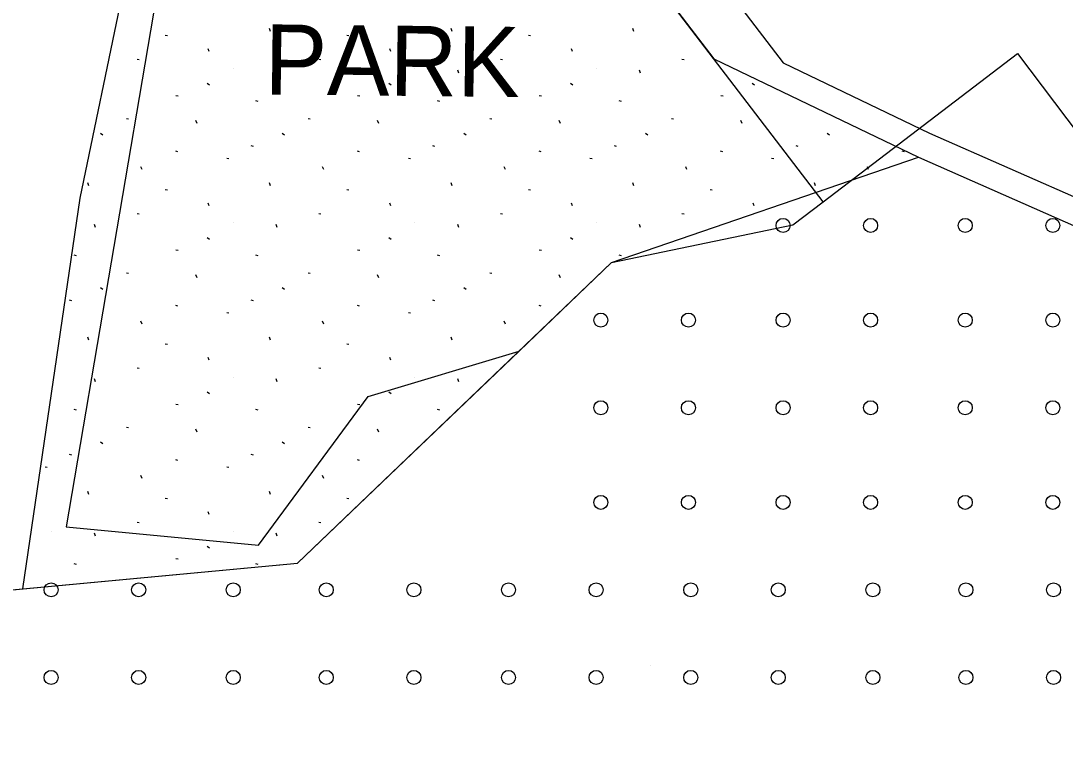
# Model space of a CAD drawing. Extents: x 413946 to 415528, y 4453939 to 4454944.
# Drawn here: x 414606.9 to 414666.5, y 4454541.6 to 4454582.7 of the extents above; entities that cross this region are included whole.
import ezdxf

# ---------------------------------------------------------------- set-up
doc = ezdxf.new("R2010")
doc.units = 0
for name, color, linetype in [('0_KADASTRO', 7, 'Continuous'), ('Level 27', 7, 'Continuous'), ('Level 28', 7, 'Continuous'), ('Level 29', 7, 'Continuous'), ('Level 33', 7, 'Continuous'), ('Level 41', 7, 'Continuous'), ('Level 43', 7, 'Continuous'), ('Level 54', 7, 'Continuous'), ('Level 62', 7, 'Continuous'), ('SNR_FONKSIYON', 7, 'Continuous')]:
    doc.layers.add(name, color=color, linetype=linetype)

msp = doc.modelspace()

# ---------------------------------------------------------------- linework, layer by layer
at = {"layer": '0_KADASTRO'}
for p, q in [((414619.58, 4454613.06), (414609.5, 4454553.8)), ((414652.698, 4454572.342), (414642.708, 4454585.403)), ((414650.971, 4454571.025), (414652.698, 4454572.342)), ((414640.624, 4454568.879), (414650.971, 4454571.025)), ((414635.347, 4454563.829), (414640.624, 4454568.879)), ((414626.73, 4454561.24), (414635.347, 4454563.829)), ((414620.48, 4454552.76), (414626.73, 4454561.24)), ((414609.5, 4454553.8), (414620.48, 4454552.76))]:
    msp.add_line(p, q, dxfattribs=at)
msp.add_lwpolyline([(414570.422, 4454546.844), (414622.707, 4454551.732), (414635.347, 4454563.829), (414640.624, 4454568.879), (414650.971, 4454571.025), (414652.698, 4454572.342), (414663.8, 4454580.81), (414698.165, 4454535.291), (414681.78, 4454517.65), (414668.319, 4454504.899), (414592.556, 4454522.128), (414579.027, 4454535.036)], close=True, dxfattribs=at)
at = {"layer": 'Level 27'}
for p, q in [((414610.285, 4454572.556), (414614.551, 4454592.957)), ((414607.03, 4454550.266), (414610.285, 4454572.556))]:
    msp.add_line(p, q, dxfattribs=at)
at = {"layer": 'Level 28'}
msp.add_line((414581.423, 4454547.872), (414607.03, 4454550.266), dxfattribs=at)
at = {"layer": 'Level 29'}
for p, q in [((414621.526, 4454613.079), (414646.46, 4454580.5)), ((414646.46, 4454580.5), (414658.152, 4454574.897)), ((414658.152, 4454574.897), (414667.162, 4454570.928))]:
    msp.add_line(p, q, dxfattribs=at)
at = {"layer": 'Level 41'}
for p, q in [((414621.162, 4454582.072), (414621.097, 4454582.235)), ((414621.162, 4454582.072), (414621.097, 4454582.235)), ((414631.53, 4454582.072), (414631.465, 4454582.235)), ((414631.53, 4454582.072), (414631.465, 4454582.235)), ((414641.898, 4454582.072), (414641.833, 4454582.235)), ((414641.898, 4454582.072), (414641.833, 4454582.235)), ((414615.144, 4454581.852), (414615.27, 4454581.828)), ((414615.144, 4454581.852), (414615.27, 4454581.828)), ((414625.512, 4454581.852), (414625.638, 4454581.828)), ((414625.512, 4454581.852), (414625.638, 4454581.828)), ((414635.88, 4454581.852), (414636.006, 4454581.828)), ((414635.88, 4454581.852), (414636.006, 4454581.828)), ((414617.666, 4454580.923), (414617.602, 4454581.084)), ((414617.666, 4454580.923), (414617.602, 4454581.084)), ((414628.034, 4454580.923), (414627.97, 4454581.084)), ((414628.034, 4454580.923), (414627.97, 4454581.084)), ((414638.402, 4454580.923), (414638.338, 4454581.084)), ((414638.402, 4454580.923), (414638.338, 4454581.084)), ((414613.54, 4454580.484), (414613.666, 4454580.46)), ((414613.54, 4454580.484), (414613.666, 4454580.46)), ((414623.908, 4454580.484), (414624.034, 4454580.46)), ((414623.908, 4454580.484), (414624.034, 4454580.46)), ((414634.276, 4454580.484), (414634.402, 4454580.46)), ((414634.276, 4454580.484), (414634.402, 4454580.46)), ((414644.644, 4454580.484), (414644.77, 4454580.46)), ((414644.644, 4454580.484), (414644.77, 4454580.46)), ((414619.024, 4454579.959), (414619.032, 4454579.957)), ((414619.024, 4454579.959), (414619.032, 4454579.957)), ((414621.543, 4454579.69), (414621.478, 4454579.852)), ((414621.543, 4454579.69), (414621.478, 4454579.852)), ((414629.392, 4454579.959), (414629.4, 4454579.957)), ((414629.392, 4454579.959), (414629.4, 4454579.957)), ((414631.911, 4454579.69), (414631.846, 4454579.852)), ((414631.911, 4454579.69), (414631.846, 4454579.852)), ((414639.76, 4454579.959), (414639.768, 4454579.957)), ((414639.76, 4454579.959), (414639.768, 4454579.957)), ((414642.279, 4454579.69), (414642.214, 4454579.852)), ((414642.279, 4454579.69), (414642.214, 4454579.852)), ((414617.549, 4454579.12), (414617.676, 4454579.022)), ((414617.549, 4454579.12), (414617.676, 4454579.022)), ((414627.917, 4454579.12), (414628.044, 4454579.022)), ((414627.917, 4454579.12), (414628.044, 4454579.022)), ((414638.285, 4454579.12), (414638.412, 4454579.022)), ((414638.285, 4454579.12), (414638.412, 4454579.022)), ((414648.653, 4454579.12), (414648.78, 4454579.022)), ((414648.653, 4454579.12), (414648.78, 4454579.022)), ((414615.755, 4454578.416), (414615.881, 4454578.391)), ((414615.755, 4454578.416), (414615.881, 4454578.391)), ((414626.123, 4454578.416), (414626.249, 4454578.391)), ((414626.123, 4454578.416), (414626.249, 4454578.391)), ((414636.491, 4454578.416), (414636.617, 4454578.391)), ((414636.491, 4454578.416), (414636.617, 4454578.391)), ((414646.859, 4454578.416), (414646.985, 4454578.391)), ((414646.859, 4454578.416), (414646.985, 4454578.391)), ((414620.303, 4454578.122), (414620.43, 4454578.098)), ((414620.303, 4454578.122), (414620.43, 4454578.098)), ((414630.671, 4454578.122), (414630.798, 4454578.098)), ((414630.671, 4454578.122), (414630.798, 4454578.098)), ((414641.039, 4454578.122), (414641.166, 4454578.098)), ((414641.039, 4454578.122), (414641.166, 4454578.098)), ((414651.407, 4454578.122), (414651.434, 4454578.117)), ((414612.935, 4454577.097), (414613.06, 4454577.073)), ((414612.935, 4454577.097), (414613.06, 4454577.073)), ((414616.968, 4454576.818), (414616.903, 4454576.98)), ((414616.968, 4454576.818), (414616.903, 4454576.98)), ((414623.303, 4454577.097), (414623.428, 4454577.073)), ((414623.303, 4454577.097), (414623.428, 4454577.073)), ((414627.336, 4454576.818), (414627.271, 4454576.98)), ((414627.336, 4454576.818), (414627.271, 4454576.98)), ((414633.671, 4454577.097), (414633.796, 4454577.073)), ((414633.671, 4454577.097), (414633.796, 4454577.073)), ((414637.704, 4454576.818), (414637.639, 4454576.98)), ((414637.704, 4454576.818), (414637.639, 4454576.98)), ((414644.039, 4454577.097), (414644.164, 4454577.073)), ((414644.039, 4454577.097), (414644.164, 4454577.073)), ((414648.072, 4454576.818), (414648.007, 4454576.98)), ((414648.072, 4454576.818), (414648.007, 4454576.98)), ((414611.46, 4454576.259), (414611.587, 4454576.16)), ((414611.46, 4454576.259), (414611.587, 4454576.16)), ((414621.828, 4454576.259), (414621.955, 4454576.16)), ((414621.828, 4454576.259), (414621.955, 4454576.16)), ((414632.196, 4454576.259), (414632.323, 4454576.16)), ((414632.196, 4454576.259), (414632.323, 4454576.16)), ((414642.564, 4454576.259), (414642.691, 4454576.16)), ((414642.564, 4454576.259), (414642.691, 4454576.16)), ((414652.932, 4454576.259), (414653.059, 4454576.16)), ((414652.932, 4454576.259), (414653.059, 4454576.16)), ((414620.033, 4454575.554), (414620.159, 4454575.53)), ((414620.033, 4454575.554), (414620.159, 4454575.53)), ((414630.401, 4454575.554), (414630.527, 4454575.53)), ((414630.401, 4454575.554), (414630.527, 4454575.53)), ((414640.769, 4454575.554), (414640.895, 4454575.53)), ((414640.769, 4454575.554), (414640.895, 4454575.53)), ((414651.137, 4454575.554), (414651.263, 4454575.53)), ((414651.137, 4454575.554), (414651.263, 4454575.53)), ((414615.728, 4454575.25), (414615.854, 4454575.226)), ((414615.728, 4454575.25), (414615.854, 4454575.226)), ((414618.657, 4454574.84), (414618.784, 4454574.816)), ((414618.657, 4454574.84), (414618.784, 4454574.816)), ((414626.096, 4454575.25), (414626.222, 4454575.226)), ((414626.096, 4454575.25), (414626.222, 4454575.226)), ((414629.025, 4454574.84), (414629.152, 4454574.816)), ((414629.025, 4454574.84), (414629.152, 4454574.816)), ((414636.464, 4454575.25), (414636.59, 4454575.226)), ((414636.464, 4454575.25), (414636.59, 4454575.226)), ((414639.393, 4454574.84), (414639.52, 4454574.816)), ((414639.393, 4454574.84), (414639.52, 4454574.816)), ((414646.832, 4454575.25), (414646.958, 4454575.226)), ((414646.832, 4454575.25), (414646.958, 4454575.226)), ((414649.761, 4454574.84), (414649.888, 4454574.816)), ((414649.761, 4454574.84), (414649.888, 4454574.816)), ((414657.2, 4454575.25), (414657.326, 4454575.226)), ((414657.2, 4454575.25), (414657.326, 4454575.226)), ((414613.825, 4454574.181), (414613.759, 4454574.343)), ((414613.825, 4454574.181), (414613.759, 4454574.343)), ((414624.193, 4454574.181), (414624.127, 4454574.343)), ((414624.193, 4454574.181), (414624.127, 4454574.343)), ((414634.561, 4454574.181), (414634.495, 4454574.343)), ((414634.561, 4454574.181), (414634.495, 4454574.343)), ((414644.929, 4454574.181), (414644.863, 4454574.343)), ((414644.929, 4454574.181), (414644.863, 4454574.343)), ((414655.297, 4454574.181), (414655.231, 4454574.343)), ((414655.297, 4454574.181), (414655.231, 4454574.343)), ((414610.794, 4454573.266), (414610.729, 4454573.429)), ((414610.794, 4454573.266), (414610.729, 4454573.429)), ((414615.144, 4454573.046), (414615.27, 4454573.022)), ((414615.144, 4454573.046), (414615.27, 4454573.022)), ((414621.162, 4454573.266), (414621.097, 4454573.429)), ((414621.162, 4454573.266), (414621.097, 4454573.429)), ((414625.512, 4454573.046), (414625.638, 4454573.022)), ((414625.512, 4454573.046), (414625.638, 4454573.022)), ((414631.53, 4454573.266), (414631.465, 4454573.429)), ((414631.53, 4454573.266), (414631.465, 4454573.429)), ((414635.88, 4454573.046), (414636.006, 4454573.022)), ((414635.88, 4454573.046), (414636.006, 4454573.022)), ((414641.898, 4454573.266), (414641.833, 4454573.429)), ((414641.898, 4454573.266), (414641.833, 4454573.429)), ((414646.248, 4454573.046), (414646.374, 4454573.022)), ((414646.248, 4454573.046), (414646.374, 4454573.022)), ((414652.266, 4454573.266), (414652.201, 4454573.429)), ((414652.266, 4454573.266), (414652.201, 4454573.429)), ((414617.666, 4454572.117), (414617.602, 4454572.278)), ((414617.666, 4454572.117), (414617.602, 4454572.278)), ((414628.034, 4454572.117), (414627.97, 4454572.278)), ((414628.034, 4454572.117), (414627.97, 4454572.278)), ((414638.402, 4454572.117), (414638.338, 4454572.278)), ((414638.402, 4454572.117), (414638.338, 4454572.278)), ((414648.77, 4454572.117), (414648.706, 4454572.278)), ((414648.77, 4454572.117), (414648.706, 4454572.278)), ((414613.54, 4454571.678), (414613.666, 4454571.654)), ((414613.54, 4454571.678), (414613.666, 4454571.654)), ((414623.908, 4454571.678), (414624.034, 4454571.654)), ((414623.908, 4454571.678), (414624.034, 4454571.654)), ((414634.276, 4454571.678), (414634.402, 4454571.654)), ((414634.276, 4454571.678), (414634.402, 4454571.654)), ((414644.644, 4454571.678), (414644.77, 4454571.654)), ((414644.644, 4454571.678), (414644.77, 4454571.654)), ((414611.175, 4454570.884), (414611.11, 4454571.046)), ((414611.175, 4454570.884), (414611.11, 4454571.046)), ((414619.024, 4454571.153), (414619.032, 4454571.151)), ((414619.024, 4454571.153), (414619.032, 4454571.151)), ((414621.543, 4454570.884), (414621.478, 4454571.046)), ((414621.543, 4454570.884), (414621.478, 4454571.046)), ((414629.392, 4454571.153), (414629.4, 4454571.151)), ((414629.392, 4454571.153), (414629.4, 4454571.151)), ((414631.911, 4454570.884), (414631.846, 4454571.046)), ((414631.911, 4454570.884), (414631.846, 4454571.046)), ((414639.76, 4454571.153), (414639.768, 4454571.151)), ((414639.76, 4454571.153), (414639.768, 4454571.151)), ((414642.279, 4454570.884), (414642.214, 4454571.046)), ((414642.279, 4454570.884), (414642.214, 4454571.046)), ((414617.549, 4454570.314), (414617.676, 4454570.216)), ((414617.549, 4454570.314), (414617.676, 4454570.216)), ((414627.917, 4454570.314), (414628.044, 4454570.216)), ((414627.917, 4454570.314), (414628.044, 4454570.216)), ((414638.285, 4454570.314), (414638.412, 4454570.216)), ((414638.285, 4454570.314), (414638.412, 4454570.216)), ((414615.755, 4454569.61), (414615.881, 4454569.585)), ((414615.755, 4454569.61), (414615.881, 4454569.585)), ((414626.123, 4454569.61), (414626.249, 4454569.585)), ((414626.123, 4454569.61), (414626.249, 4454569.585)), ((414636.491, 4454569.61), (414636.617, 4454569.585)), ((414636.491, 4454569.61), (414636.617, 4454569.585)), ((414609.935, 4454569.316), (414610.062, 4454569.292)), ((414609.935, 4454569.316), (414610.062, 4454569.292)), ((414620.303, 4454569.316), (414620.43, 4454569.292)), ((414620.303, 4454569.316), (414620.43, 4454569.292)), ((414630.671, 4454569.316), (414630.798, 4454569.292)), ((414630.671, 4454569.316), (414630.798, 4454569.292)), ((414641.039, 4454569.316), (414641.166, 4454569.292)), ((414641.039, 4454569.316), (414641.166, 4454569.292)), ((414612.935, 4454568.291), (414613.06, 4454568.267)), ((414612.935, 4454568.291), (414613.06, 4454568.267)), ((414623.303, 4454568.291), (414623.428, 4454568.267)), ((414623.303, 4454568.291), (414623.428, 4454568.267)), ((414633.671, 4454568.291), (414633.796, 4454568.267)), ((414633.671, 4454568.291), (414633.796, 4454568.267)), ((414616.968, 4454568.012), (414616.903, 4454568.174)), ((414616.968, 4454568.012), (414616.903, 4454568.174)), ((414627.336, 4454568.012), (414627.271, 4454568.174)), ((414627.336, 4454568.012), (414627.271, 4454568.174)), ((414637.704, 4454568.012), (414637.639, 4454568.174)), ((414637.704, 4454568.012), (414637.639, 4454568.174)), ((414611.46, 4454567.453), (414611.587, 4454567.354)), ((414611.46, 4454567.453), (414611.587, 4454567.354)), ((414621.828, 4454567.453), (414621.955, 4454567.354)), ((414621.828, 4454567.453), (414621.955, 4454567.354)), ((414632.196, 4454567.453), (414632.323, 4454567.354)), ((414632.196, 4454567.453), (414632.323, 4454567.354)), ((414609.665, 4454566.748), (414609.791, 4454566.724)), ((414609.665, 4454566.748), (414609.791, 4454566.724)), ((414615.728, 4454566.444), (414615.854, 4454566.42)), ((414615.728, 4454566.444), (414615.854, 4454566.42)), ((414620.033, 4454566.748), (414620.159, 4454566.724)), ((414620.033, 4454566.748), (414620.159, 4454566.724)), ((414626.096, 4454566.444), (414626.222, 4454566.42)), ((414626.096, 4454566.444), (414626.222, 4454566.42)), ((414630.401, 4454566.748), (414630.527, 4454566.724)), ((414630.401, 4454566.748), (414630.527, 4454566.724)), ((414636.464, 4454566.444), (414636.59, 4454566.42)), ((414636.464, 4454566.444), (414636.59, 4454566.42)), ((414618.657, 4454566.034), (414618.784, 4454566.01)), ((414618.657, 4454566.034), (414618.784, 4454566.01)), ((414629.025, 4454566.034), (414629.152, 4454566.01)), ((414629.025, 4454566.034), (414629.152, 4454566.01)), ((414613.825, 4454565.375), (414613.759, 4454565.537)), ((414613.825, 4454565.375), (414613.759, 4454565.537)), ((414624.193, 4454565.375), (414624.127, 4454565.537)), ((414624.193, 4454565.375), (414624.127, 4454565.537)), ((414634.561, 4454565.375), (414634.495, 4454565.537)), ((414634.561, 4454565.375), (414634.495, 4454565.537)), ((414610.794, 4454564.46), (414610.729, 4454564.623)), ((414610.794, 4454564.46), (414610.729, 4454564.623)), ((414621.162, 4454564.46), (414621.097, 4454564.623)), ((414621.162, 4454564.46), (414621.097, 4454564.623)), ((414631.53, 4454564.46), (414631.465, 4454564.623)), ((414631.53, 4454564.46), (414631.465, 4454564.623)), ((414615.144, 4454564.24), (414615.27, 4454564.216)), ((414615.144, 4454564.24), (414615.27, 4454564.216)), ((414625.512, 4454564.24), (414625.638, 4454564.216)), ((414625.512, 4454564.24), (414625.638, 4454564.216)), ((414617.666, 4454563.311), (414617.602, 4454563.472)), ((414617.666, 4454563.311), (414617.602, 4454563.472)), ((414628.034, 4454563.311), (414627.97, 4454563.472)), ((414628.034, 4454563.311), (414627.97, 4454563.472)), ((414613.54, 4454562.872), (414613.666, 4454562.848)), ((414613.54, 4454562.872), (414613.666, 4454562.848)), ((414623.908, 4454562.872), (414624.034, 4454562.848)), ((414623.908, 4454562.872), (414624.034, 4454562.848)), ((414634.276, 4454562.872), (414634.335, 4454562.861)), ((414634.276, 4454562.872), (414634.335, 4454562.861)), ((414611.175, 4454562.078), (414611.11, 4454562.24)), ((414611.175, 4454562.078), (414611.11, 4454562.24)), ((414619.024, 4454562.347), (414619.032, 4454562.345)), ((414619.024, 4454562.347), (414619.032, 4454562.345)), ((414621.543, 4454562.078), (414621.478, 4454562.24)), ((414621.543, 4454562.078), (414621.478, 4454562.24)), ((414629.392, 4454562.347), (414629.4, 4454562.345)), ((414629.392, 4454562.347), (414629.4, 4454562.345)), ((414631.911, 4454562.078), (414631.846, 4454562.24)), ((414631.911, 4454562.078), (414631.846, 4454562.24)), ((414617.549, 4454561.508), (414617.676, 4454561.41)), ((414617.549, 4454561.508), (414617.676, 4454561.41)), ((414627.917, 4454561.508), (414628.044, 4454561.41)), ((414627.917, 4454561.508), (414628.044, 4454561.41)), ((414609.935, 4454560.51), (414610.062, 4454560.486)), ((414609.935, 4454560.51), (414610.062, 4454560.486)), ((414615.755, 4454560.804), (414615.881, 4454560.779)), ((414615.755, 4454560.804), (414615.881, 4454560.779)), ((414620.303, 4454560.51), (414620.43, 4454560.486)), ((414620.303, 4454560.51), (414620.43, 4454560.486)), ((414626.123, 4454560.804), (414626.249, 4454560.779)), ((414626.123, 4454560.804), (414626.249, 4454560.779)), ((414630.671, 4454560.51), (414630.798, 4454560.486)), ((414630.671, 4454560.51), (414630.798, 4454560.486)), ((414612.935, 4454559.485), (414613.06, 4454559.461)), ((414612.935, 4454559.485), (414613.06, 4454559.461)), ((414616.968, 4454559.206), (414616.903, 4454559.368)), ((414616.968, 4454559.206), (414616.903, 4454559.368)), ((414623.303, 4454559.485), (414623.428, 4454559.461)), ((414623.303, 4454559.485), (414623.428, 4454559.461)), ((414627.336, 4454559.206), (414627.271, 4454559.368)), ((414627.336, 4454559.206), (414627.271, 4454559.368)), ((414611.46, 4454558.647), (414611.587, 4454558.548)), ((414611.46, 4454558.647), (414611.587, 4454558.548)), ((414621.828, 4454558.647), (414621.955, 4454558.548)), ((414621.828, 4454558.647), (414621.955, 4454558.548)), ((414609.665, 4454557.942), (414609.791, 4454557.918)), ((414609.665, 4454557.942), (414609.791, 4454557.918)), ((414615.728, 4454557.638), (414615.854, 4454557.614)), ((414615.728, 4454557.638), (414615.854, 4454557.614)), ((414620.033, 4454557.942), (414620.159, 4454557.918)), ((414620.033, 4454557.942), (414620.159, 4454557.918)), ((414626.096, 4454557.638), (414626.222, 4454557.614)), ((414626.096, 4454557.638), (414626.222, 4454557.614)), ((414608.289, 4454557.228), (414608.416, 4454557.204)), ((414608.289, 4454557.228), (414608.416, 4454557.204)), ((414618.657, 4454557.228), (414618.784, 4454557.204)), ((414618.657, 4454557.228), (414618.784, 4454557.204)), ((414613.825, 4454556.569), (414613.759, 4454556.731)), ((414613.825, 4454556.569), (414613.759, 4454556.731)), ((414624.193, 4454556.569), (414624.127, 4454556.731)), ((414624.193, 4454556.569), (414624.127, 4454556.731)), ((414610.794, 4454555.654), (414610.729, 4454555.817)), ((414610.794, 4454555.654), (414610.729, 4454555.817)), ((414621.162, 4454555.654), (414621.097, 4454555.817)), ((414621.162, 4454555.654), (414621.097, 4454555.817)), ((414615.144, 4454555.434), (414615.27, 4454555.41)), ((414615.144, 4454555.434), (414615.27, 4454555.41)), ((414625.512, 4454555.434), (414625.638, 4454555.41)), ((414625.512, 4454555.434), (414625.638, 4454555.41)), ((414617.666, 4454554.505), (414617.602, 4454554.666)), ((414617.666, 4454554.505), (414617.602, 4454554.666)), ((414613.54, 4454554.066), (414613.666, 4454554.042)), ((414613.54, 4454554.066), (414613.666, 4454554.042)), ((414623.908, 4454554.066), (414624.034, 4454554.042)), ((414623.908, 4454554.066), (414624.034, 4454554.042)), ((414608.656, 4454553.541), (414608.664, 4454553.539)), ((414608.656, 4454553.541), (414608.664, 4454553.539)), ((414611.175, 4454553.272), (414611.11, 4454553.434)), ((414611.175, 4454553.272), (414611.11, 4454553.434)), ((414619.024, 4454553.541), (414619.032, 4454553.539)), ((414619.024, 4454553.541), (414619.032, 4454553.539)), ((414621.543, 4454553.272), (414621.478, 4454553.434)), ((414621.543, 4454553.272), (414621.478, 4454553.434)), ((414617.549, 4454552.702), (414617.676, 4454552.604)), ((414617.549, 4454552.702), (414617.676, 4454552.604)), ((414609.935, 4454551.704), (414610.062, 4454551.68)), ((414609.935, 4454551.704), (414610.062, 4454551.68)), ((414615.755, 4454551.998), (414615.881, 4454551.973)), ((414615.755, 4454551.998), (414615.881, 4454551.973)), ((414620.303, 4454551.704), (414620.43, 4454551.68)), ((414620.303, 4454551.704), (414620.43, 4454551.68))]:
    msp.add_line(p, q, dxfattribs=at)
at = {"layer": 'Level 43'}
for centre in [(414650.412, 4454570.999), (414655.412, 4454570.999), (414660.812, 4454570.999), (414665.812, 4454570.999), (414640.012, 4454565.599), (414645.012, 4454565.599), (414650.412, 4454565.599), (414655.412, 4454565.599), (414660.812, 4454565.599), (414665.812, 4454565.599), (414640.012, 4454560.599), (414645.012, 4454560.599), (414650.412, 4454560.599), (414655.412, 4454560.599), (414660.812, 4454560.599), (414665.812, 4454560.599), (414640.012, 4454555.199), (414645.012, 4454555.199), (414650.412, 4454555.199), (414655.412, 4454555.199), (414660.812, 4454555.199), (414665.812, 4454555.199), (414608.633, 4454550.209), (414613.633, 4454550.209), (414619.033, 4454550.209), (414624.342, 4454550.209), (414629.342, 4454550.209), (414634.742, 4454550.209), (414639.742, 4454550.209), (414645.142, 4454550.209), (414650.142, 4454550.209), (414655.542, 4454550.209), (414660.851, 4454550.209), (414665.851, 4454550.209), (414608.633, 4454545.209), (414613.633, 4454545.209), (414619.033, 4454545.209), (414624.342, 4454545.209), (414629.342, 4454545.209), (414634.742, 4454545.209), (414639.742, 4454545.209), (414645.142, 4454545.209), (414650.142, 4454545.209), (414655.542, 4454545.209), (414660.851, 4454545.209), (414665.851, 4454545.209)]:
    msp.add_circle(centre, 0.4, dxfattribs=at)
at = {"layer": 'Level 54'}
msp.add_line((414642.874, 4454545.891), (414642.874, 4454545.891), dxfattribs=at)
at = {"layer": 'Level 62'}
msp.add_lwpolyline([(414622.567, 4454616.655), (414650.409, 4454580.271), (414658.779, 4454576.261), (414667.934, 4454572.227), (414675.9, 4454566.062), (414699.047, 4454536.755), (414712.761, 4454518.391), (414727.128, 4454500.314), (414729.521, 4454496.799)], dxfattribs=at)
at = {"layer": 'SNR_FONKSIYON'}
for p, q in [((414622.707, 4454551.732), (414640.624, 4454568.879)), ((414607.03, 4454550.266), (414622.707, 4454551.732))]:
    msp.add_line(p, q, dxfattribs=at)
msp.add_lwpolyline([(414640.624, 4454568.879), (414658.152, 4454574.897)], dxfattribs=at)

# ---------------------------------------------------------------- texts
at = {"layer": 'Level 33'}
msp.add_text('PARK', height=4, rotation=359.4136, dxfattribs=at).set_placement((414620.801, 4454578.474))

doc.saveas('drawing.dxf')
